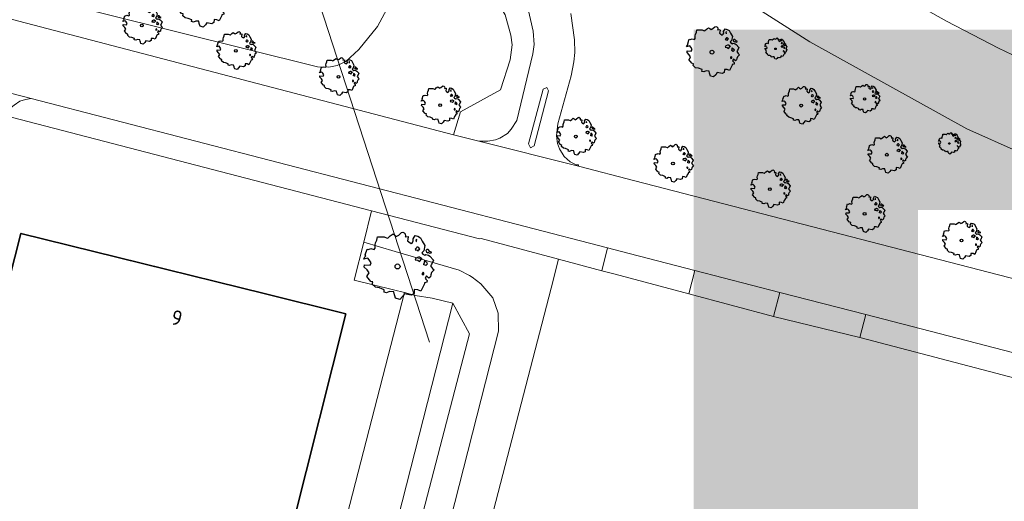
# Model space of a CAD drawing. Header units: metres. Extents: x 152391 to 157968, y 462336 to 467280.
# Tile 715 of 736: x 156822 to 156911, y 464955 to 464998. Entities that reach past the tile are written whole.
import ezdxf
from ezdxf.enums import TextEntityAlignment as Align

# ---------------------------------------------------------------- set-up
doc = ezdxf.new("R2010")
doc.units = ezdxf.units.M
doc.header["$LTSCALE"] = 0.75
doc.layers.get('0').update_dxf_attribs({"lineweight": 25})
for name, color, linetype, lineweight in [('B-GV-GR-BOOM-S', 252, 'Continuous', 25), ('B-WE-KW-KUNSTWERK_DUIKER-G', 5, 'Continuous', 18), ('B-WE-OG-BEBOUWING-GV', 6, 'Continuous', 35), ('B-WE-OG-BEBOUWING-T18', 1, 'Continuous', 18), ('B-WE-OG-TERREIN_CULTUURSCHEIDING-GV', 251, 'Continuous', 18), ('B-WE-OG-WATER-GV', 251, 'Continuous', 18), ('B-WE-OG-WATER_SLOOT-GV', 251, 'Continuous', 18), ('B-WE-VH-VERHARDING_ASFALT-GV', 251, 'Continuous', 18), ('B-WE-VH-VERHARDING_BETONSTRAATSTEEN-GV', 251, 'Continuous', 18), ('B-WE-VH-VERHARDING_TEGEL-GV', 251, 'Continuous', 18)]:
    doc.layers.add(name, color=color, linetype=linetype, lineweight=lineweight)
doc.layers.add('X-XX-AL-TEKENBLAD_HULPLIJN-G', color=7, linetype='Continuous', lineweight=18, plot=False)
doc.styles.add('ARIAL', font='arialbd.ttf')
doc.styles.add('NLCS-ISO-M750-T18', font='NLCS-ISO.ttf', dxfattribs={"height": 1.35})

# ---------------------------------------------------------------- blocks, each defined once
blk = doc.blocks.new('SGR-BOOM_0_10')
at = {"linetype": 'Continuous'}
for p, q in [((-0.205, 0.871), (-0.127, 0.926)), ((-0.127, 0.926), (-0.075, 0.889)), ((-0.075, 0.889), (-0.035, 0.852)), ((-0.035, 0.852), (0.037, 0.889)), ((0.037, 0.889), (0.115, 0.963)), ((0.115, 0.963), (0.148, 0.973)), ((0.148, 0.973), (0.187, 0.954)), ((0.187, 0.954), (0.22, 0.926)), ((0.22, 0.926), (0.226, 0.862)), ((-0.958, 0.206), (-0.932, 0.27)), ((-0.84, 0.233), (-0.958, 0.206)), ((-0.945, -0.016), (-0.938, 0.049)), ((-0.938, 0.049), (-0.781, 0.039)), ((-0.932, 0.27), (-0.899, 0.298)), ((-0.918, 0.326), (-0.86, 0.492)), ((-0.899, 0.298), (-0.918, 0.326)), ((-0.86, 0.492), (-0.82, 0.483)), ((-0.801, 0.187), (-0.84, 0.233)), ((-0.82, 0.483), (-0.755, 0.511)), ((-0.748, 0.104), (-0.801, 0.187)), ((-0.781, 0.039), (-0.748, 0.104)), ((-0.755, 0.511), (-0.663, 0.483)), ((-0.663, 0.483), (-0.631, 0.52)), ((-0.637, 0.612), (-0.624, 0.668)), ((-0.631, 0.52), (-0.637, 0.612)), ((-0.624, 0.668), (-0.591, 0.751)), ((-0.591, 0.751), (-0.572, 0.843)), ((-0.572, 0.843), (-0.375, 0.843)), ((-0.375, 0.843), (-0.29, 0.806)), ((-0.29, 0.806), (-0.264, 0.815)), ((-0.264, 0.815), (-0.205, 0.871)), ((0.226, 0.862), (0.213, 0.843)), ((0.213, 0.843), (0.298, 0.852)), ((0.305, 0.834), (0.285, 0.723)), ((0.285, 0.723), (0.318, 0.695)), ((0.298, 0.852), (0.305, 0.834)), ((0.318, 0.695), (0.39, 0.649)), ((0.39, 0.649), (0.423, 0.677)), ((0.423, 0.677), (0.449, 0.723)), ((0.442, 0.788), (0.501, 0.88)), ((0.449, 0.723), (0.442, 0.788)), ((0.501, 0.88), (0.573, 0.862)), ((0.527, 0.511), (0.501, 0.492)), ((0.501, 0.492), (0.521, 0.464)), ((0.521, 0.233), (0.501, 0.187)), ((0.501, 0.187), (0.58, 0.178)), ((0.547, 0.769), (0.521, 0.751)), ((0.521, 0.751), (0.534, 0.705)), ((0.521, 0.464), (0.553, 0.474)), ((0.593, 0.261), (0.521, 0.233)), ((0.547, 0.547), (0.527, 0.511)), ((0.534, 0.705), (0.54, 0.695)), ((0.54, 0.714), (0.547, 0.769)), ((0.58, 0.547), (0.547, 0.547)), ((0.553, 0.474), (0.58, 0.437)), ((0.573, 0.862), (0.652, 0.815)), ((0.606, 0.529), (0.58, 0.547)), ((0.58, 0.437), (0.606, 0.474)), ((0.58, 0.178), (0.625, 0.141)), ((0.625, 0.261), (0.593, 0.261)), ((0.632, 0.492), (0.606, 0.529)), ((0.606, 0.474), (0.632, 0.492)), ((0.684, 0.224), (0.625, 0.261)), ((0.625, 0.141), (0.678, 0.206)), ((0.652, 0.815), (0.704, 0.714)), ((0.678, 0.206), (0.697, 0.233)), ((0.743, 0.446), (0.691, 0.39)), ((0.691, 0.39), (0.717, 0.353)), ((0.704, 0.714), (0.776, 0.594)), ((0.717, 0.353), (0.776, 0.316)), ((0.756, 0.104), (0.737, 0.058)), ((0.806, 0.027), (0.737, 0.058)), ((0.776, 0.594), (0.743, 0.446)), ((0.763, 0.169), (0.756, 0.132)), ((0.756, 0.132), (0.756, 0.104)), ((0.802, 0.132), (0.763, 0.169)), ((0.776, 0.316), (0.809, 0.335)), ((0.828, 0.113), (0.802, 0.132)), ((0.806, 0.027), (0.848, 0.076)), ((0.828, 0.483), (0.809, 0.455)), ((0.809, 0.455), (0.822, 0.418)), ((0.809, 0.335), (0.881, 0.316)), ((0.822, 0.418), (0.861, 0.39)), ((0.867, 0.483), (0.828, 0.483)), ((0.848, 0.076), (0.828, 0.113)), ((0.861, 0.409), (0.92, 0.381)), ((0.861, 0.39), (0.867, 0.409)), ((0.913, 0.427), (0.867, 0.483)), ((0.881, 0.316), (0.92, 0.289)), ((0.972, 0.4), (0.913, 0.427)), ((0.92, 0.381), (0.972, 0.4)), ((0.92, 0.289), (1.018, 0.178)), ((0.966, 0.058), (0.939, 0.021)), ((0.939, 0.021), (0.992, -0.053)), ((1.018, 0.178), (0.966, 0.058)), ((-0.866, -0.099), (-0.945, -0.016)), ((-0.873, -0.284), (-0.84, -0.238)), ((-0.761, -0.423), (-0.873, -0.284)), ((-0.807, -0.182), (-0.866, -0.099)), ((-0.84, -0.238), (-0.807, -0.182)), ((-0.703, -0.441), (-0.761, -0.423)), ((-0.716, -0.506), (-0.703, -0.441)), ((-0.624, -0.589), (-0.716, -0.506)), ((-0.513, -0.608), (-0.624, -0.589)), ((-0.375, -0.663), (-0.513, -0.608)), ((-0.382, -0.728), (-0.375, -0.663)), ((-0.31, -0.746), (-0.382, -0.728)), ((-0.225, -0.709), (-0.31, -0.746)), ((-0.107, -0.718), (-0.225, -0.709)), ((-0.088, -0.802), (-0.107, -0.718)), ((-0.075, -0.839), (-0.088, -0.802)), ((-0.055, -0.903), (-0.075, -0.839)), ((0.141, -0.857), (0.063, -0.94)), ((0.2, -0.774), (0.141, -0.857)), ((0.383, -0.811), (0.2, -0.774)), ((0.468, -0.765), (0.383, -0.811)), ((0.475, -0.654), (0.468, -0.765)), ((0.58, -0.663), (0.475, -0.654)), ((0.665, -0.7), (0.58, -0.663)), ((0.724, -0.571), (0.665, -0.7)), ((0.724, -0.164), (0.697, -0.201)), ((0.697, -0.201), (0.704, -0.238)), ((0.71, -0.238), (0.75, -0.229)), ((0.75, -0.192), (0.724, -0.164)), ((0.763, -0.497), (0.724, -0.571)), ((0.75, -0.229), (0.75, -0.192)), ((0.769, -0.469), (0.763, -0.497)), ((0.835, -0.45), (0.769, -0.469)), ((0.822, -0.266), (0.782, -0.33)), ((0.782, -0.33), (0.802, -0.358)), ((0.802, -0.358), (0.841, -0.395)), ((0.887, -0.33), (0.822, -0.266)), ((0.841, -0.395), (0.835, -0.45)), ((0.933, -0.293), (0.887, -0.33)), ((0.946, -0.238), (0.933, -0.293)), ((0.966, -0.173), (0.946, -0.238)), ((1.038, -0.099), (0.966, -0.173)), ((0.992, -0.053), (1.038, -0.099)), ((0.063, -0.94), (-0.055, -0.903))]:
    blk.add_line(p, q, dxfattribs=at)
blk.add_circle((0, 0), 0.0711, dxfattribs=at)
blk = doc.blocks.new('SGR-BOOM_21_30')
at = {"linetype": 'Continuous'}
for p, q in [((-1.458, 0.858), (-1.342, 0.908)), ((-1.342, 0.908), (-1.179, 0.858)), ((-1.179, 0.858), (-1.121, 0.924)), ((-1.133, 1.088), (-1.109, 1.187)), ((-1.121, 0.924), (-1.133, 1.088)), ((-1.109, 1.187), (-1.051, 1.335)), ((-1.051, 1.335), (-1.016, 1.499)), ((-1.016, 1.499), (-0.668, 1.499)), ((-0.668, 1.499), (-0.516, 1.433)), ((-0.516, 1.433), (-0.47, 1.45)), ((-0.47, 1.45), (-0.365, 1.548)), ((-0.365, 1.548), (-0.226, 1.647)), ((-0.226, 1.647), (-0.133, 1.581)), ((-0.133, 1.581), (-0.063, 1.515)), ((-0.063, 1.515), (0.065, 1.581)), ((0.065, 1.581), (0.205, 1.712)), ((0.205, 1.712), (0.263, 1.729)), ((0.263, 1.729), (0.333, 1.696)), ((0.333, 1.696), (0.391, 1.647)), ((0.402, 1.532), (0.379, 1.499)), ((0.379, 1.499), (0.53, 1.515)), ((0.391, 1.647), (0.402, 1.532)), ((0.542, 1.483), (0.507, 1.285)), ((0.507, 1.285), (0.565, 1.236)), ((0.53, 1.515), (0.542, 1.483)), ((0.565, 1.236), (0.693, 1.154)), ((0.693, 1.154), (0.751, 1.203)), ((0.751, 1.203), (0.798, 1.285)), ((0.786, 1.4), (0.891, 1.565)), ((0.798, 1.285), (0.786, 1.4)), ((0.891, 1.565), (1.019, 1.532)), ((0.937, 0.908), (0.891, 0.875)), ((0.972, 1.368), (0.926, 1.335)), ((0.926, 1.335), (0.949, 1.253)), ((0.972, 0.973), (0.937, 0.908)), ((0.949, 1.253), (0.961, 1.236)), ((0.961, 1.269), (0.972, 1.368)), ((1.03, 0.973), (0.972, 0.973)), ((1.019, 1.532), (1.158, 1.45)), ((1.077, 0.94), (1.03, 0.973)), ((1.124, 0.875), (1.077, 0.94)), ((1.158, 1.45), (1.251, 1.269)), ((1.251, 1.269), (1.379, 1.055)), ((1.379, 1.055), (1.321, 0.793)), ((-1.703, 0.365), (-1.656, 0.48)), ((-1.493, 0.415), (-1.703, 0.365)), ((-1.679, -0.029), (-1.668, 0.086)), ((-1.668, 0.086), (-1.389, 0.07)), ((-1.656, 0.48), (-1.598, 0.53)), ((-1.633, 0.579), (-1.528, 0.875)), ((-1.598, 0.53), (-1.633, 0.579)), ((-1.528, 0.875), (-1.458, 0.858)), ((-1.423, 0.333), (-1.493, 0.415)), ((-1.33, 0.185), (-1.423, 0.333)), ((-1.389, 0.07), (-1.33, 0.185)), ((0.891, 0.875), (0.926, 0.825)), ((0.926, 0.415), (0.891, 0.333)), ((0.891, 0.333), (1.03, 0.316)), ((0.926, 0.825), (0.984, 0.842)), ((1.054, 0.464), (0.926, 0.415)), ((0.984, 0.842), (1.03, 0.776)), ((1.03, 0.776), (1.077, 0.842)), ((1.03, 0.316), (1.112, 0.251)), ((1.112, 0.464), (1.054, 0.464)), ((1.077, 0.842), (1.124, 0.875)), ((1.217, 0.398), (1.112, 0.464)), ((1.112, 0.251), (1.205, 0.365)), ((1.205, 0.365), (1.24, 0.415)), ((1.321, 0.793), (1.228, 0.694)), ((1.228, 0.694), (1.275, 0.628)), ((1.275, 0.628), (1.379, 0.563)), ((1.344, 0.185), (1.31, 0.103)), ((1.434, 0.049), (1.31, 0.103)), ((1.356, 0.3), (1.344, 0.234)), ((1.344, 0.234), (1.344, 0.185)), ((1.426, 0.234), (1.356, 0.3)), ((1.379, 0.563), (1.438, 0.595)), ((1.472, 0.201), (1.426, 0.234)), ((1.434, 0.049), (1.507, 0.136)), ((1.472, 0.858), (1.438, 0.809)), ((1.438, 0.809), (1.461, 0.743)), ((1.438, 0.595), (1.565, 0.563)), ((1.461, 0.743), (1.531, 0.694)), ((1.542, 0.858), (1.472, 0.858)), ((1.507, 0.136), (1.472, 0.201)), ((1.531, 0.727), (1.635, 0.678)), ((1.531, 0.694), (1.542, 0.727)), ((1.624, 0.76), (1.542, 0.858)), ((1.565, 0.563), (1.635, 0.513)), ((1.728, 0.71), (1.624, 0.76)), ((1.635, 0.678), (1.728, 0.71)), ((1.635, 0.513), (1.81, 0.316)), ((1.717, 0.103), (1.67, 0.037)), ((1.67, 0.037), (1.763, -0.094)), ((1.81, 0.316), (1.717, 0.103)), ((-1.54, -0.177), (-1.679, -0.029)), ((-1.551, -0.505), (-1.493, -0.423)), ((-1.354, -0.752), (-1.551, -0.505)), ((-1.435, -0.324), (-1.54, -0.177)), ((-1.493, -0.423), (-1.435, -0.324)), ((-1.249, -0.784), (-1.354, -0.752)), ((-1.272, -0.899), (-1.249, -0.784)), ((1.286, -0.292), (1.24, -0.357)), ((1.24, -0.357), (1.251, -0.423)), ((1.263, -0.423), (1.333, -0.407)), ((1.333, -0.341), (1.286, -0.292)), ((1.356, -0.883), (1.286, -1.014)), ((1.333, -0.407), (1.333, -0.341)), ((1.368, -0.834), (1.356, -0.883)), ((1.484, -0.801), (1.368, -0.834)), ((1.461, -0.472), (1.391, -0.587)), ((1.391, -0.587), (1.426, -0.637)), ((1.426, -0.637), (1.496, -0.702)), ((1.577, -0.587), (1.461, -0.472)), ((1.496, -0.702), (1.484, -0.801)), ((1.658, -0.522), (1.577, -0.587)), ((1.682, -0.423), (1.658, -0.522)), ((1.717, -0.308), (1.682, -0.423)), ((1.845, -0.177), (1.717, -0.308)), ((1.763, -0.094), (1.845, -0.177)), ((-1.109, -1.047), (-1.272, -0.899)), ((-0.912, -1.08), (-1.109, -1.047)), ((-0.668, -1.179), (-0.912, -1.08)), ((-0.679, -1.294), (-0.668, -1.179)), ((-0.551, -1.326), (-0.679, -1.294)), ((-0.4, -1.261), (-0.551, -1.326)), ((-0.191, -1.277), (-0.4, -1.261)), ((-0.156, -1.425), (-0.191, -1.277)), ((-0.133, -1.491), (-0.156, -1.425)), ((-0.098, -1.606), (-0.133, -1.491)), ((0.112, -1.671), (-0.098, -1.606)), ((0.251, -1.524), (0.112, -1.671)), ((0.356, -1.376), (0.251, -1.524)), ((0.682, -1.441), (0.356, -1.376)), ((0.833, -1.359), (0.682, -1.441)), ((0.844, -1.162), (0.833, -1.359)), ((1.03, -1.179), (0.844, -1.162)), ((1.182, -1.244), (1.03, -1.179)), ((1.286, -1.014), (1.182, -1.244))]:
    blk.add_line(p, q, dxfattribs=at)
blk.add_circle((0, 0), 0.126, dxfattribs=at)
blk = doc.blocks.new('SGR-BOOM_31_50')
at = {"linetype": 'Continuous'}
for p, q in [((-1.479, 1.582), (-1.402, 1.78)), ((-1.402, 1.78), (-1.355, 1.999)), ((-1.355, 1.999), (-0.89, 1.999)), ((-0.89, 1.999), (-0.688, 1.911)), ((-0.688, 1.911), (-0.626, 1.933)), ((-0.626, 1.933), (-0.487, 2.064)), ((-0.487, 2.064), (-0.301, 2.196)), ((-0.301, 2.196), (-0.177, 2.108)), ((-0.177, 2.108), (-0.084, 2.02)), ((-0.084, 2.02), (0.087, 2.108)), ((0.087, 2.108), (0.273, 2.283)), ((0.273, 2.283), (0.351, 2.305)), ((0.351, 2.305), (0.444, 2.261)), ((0.444, 2.261), (0.521, 2.196)), ((0.537, 2.042), (0.506, 1.999)), ((0.506, 1.999), (0.707, 2.02)), ((0.521, 2.196), (0.537, 2.042)), ((0.723, 1.977), (0.676, 1.714)), ((0.707, 2.02), (0.723, 1.977)), ((1.048, 1.867), (1.188, 2.086)), ((1.064, 1.714), (1.048, 1.867)), ((1.188, 2.086), (1.358, 2.042)), ((1.296, 1.823), (1.234, 1.78)), ((1.234, 1.78), (1.265, 1.67)), ((1.281, 1.692), (1.296, 1.823)), ((1.358, 2.042), (1.545, 1.933)), ((1.545, 1.933), (1.669, 1.692)), ((-2.177, 0.772), (-2.038, 1.166)), ((-2.038, 1.166), (-1.944, 1.144)), ((-1.944, 1.144), (-1.789, 1.21)), ((-1.789, 1.21), (-1.572, 1.144)), ((-1.572, 1.144), (-1.495, 1.232)), ((-1.51, 1.451), (-1.479, 1.582)), ((-1.495, 1.232), (-1.51, 1.451)), ((0.676, 1.714), (0.754, 1.648)), ((0.754, 1.648), (0.924, 1.539)), ((0.924, 1.539), (1.002, 1.604)), ((1.002, 1.604), (1.064, 1.714)), ((1.25, 1.21), (1.188, 1.166)), ((1.188, 1.166), (1.234, 1.101)), ((1.234, 1.101), (1.312, 1.122)), ((1.296, 1.298), (1.25, 1.21)), ((1.265, 1.67), (1.281, 1.648)), ((1.374, 1.298), (1.296, 1.298)), ((1.312, 1.122), (1.374, 1.035)), ((1.436, 1.254), (1.374, 1.298)), ((1.374, 1.035), (1.436, 1.122)), ((1.498, 1.166), (1.436, 1.254)), ((1.436, 1.122), (1.498, 1.166)), ((1.762, 1.057), (1.638, 0.925)), ((1.638, 0.925), (1.7, 0.838)), ((1.669, 1.692), (1.839, 1.407)), ((1.839, 1.407), (1.762, 1.057)), ((1.963, 1.144), (1.917, 1.079)), ((1.917, 1.079), (1.948, 0.991)), ((1.948, 0.991), (2.041, 0.925)), ((2.056, 1.144), (1.963, 1.144)), ((2.041, 0.969), (2.18, 0.903)), ((2.041, 0.925), (2.056, 0.969)), ((2.165, 1.013), (2.056, 1.144)), ((2.304, 0.947), (2.165, 1.013)), ((2.18, 0.903), (2.304, 0.947)), ((-2.27, 0.487), (-2.208, 0.641)), ((-1.991, 0.553), (-2.27, 0.487)), ((-2.239, -0.038), (-2.224, 0.115)), ((-2.224, 0.115), (-1.851, 0.093)), ((-2.208, 0.641), (-2.131, 0.706)), ((-2.131, 0.706), (-2.177, 0.772)), ((-1.898, 0.444), (-1.991, 0.553)), ((-1.774, 0.246), (-1.898, 0.444)), ((-1.851, 0.093), (-1.774, 0.246)), ((1.234, 0.553), (1.188, 0.444)), ((1.188, 0.444), (1.374, 0.422)), ((1.405, 0.619), (1.234, 0.553)), ((1.374, 0.422), (1.483, 0.334)), ((1.483, 0.619), (1.405, 0.619)), ((1.622, 0.531), (1.483, 0.619)), ((1.483, 0.334), (1.607, 0.487)), ((1.607, 0.487), (1.653, 0.553)), ((1.7, 0.838), (1.839, 0.75)), ((1.793, 0.246), (1.746, 0.137)), ((1.911, 0.065), (1.746, 0.137)), ((1.808, 0.4), (1.793, 0.312)), ((1.793, 0.312), (1.793, 0.246)), ((1.901, 0.312), (1.808, 0.4)), ((1.839, 0.75), (1.917, 0.794)), ((1.963, 0.268), (1.901, 0.312)), ((1.911, 0.065), (2.01, 0.181)), ((1.917, 0.794), (2.087, 0.75)), ((2.01, 0.181), (1.963, 0.268)), ((2.087, 0.75), (2.18, 0.684)), ((2.18, 0.684), (2.413, 0.422)), ((2.289, 0.137), (2.227, 0.049)), ((2.227, 0.049), (2.351, -0.126)), ((2.413, 0.422), (2.289, 0.137)), ((-2.053, -0.235), (-2.239, -0.038)), ((-2.069, -0.673), (-1.991, -0.564)), ((-1.805, -1.002), (-2.069, -0.673)), ((-1.913, -0.433), (-2.053, -0.235)), ((-1.991, -0.564), (-1.913, -0.433)), ((1.715, -0.389), (1.653, -0.476)), ((1.653, -0.476), (1.669, -0.564)), ((1.684, -0.564), (1.777, -0.542)), ((1.777, -0.454), (1.715, -0.389)), ((1.777, -0.542), (1.777, -0.454)), ((1.948, -0.63), (1.855, -0.783)), ((1.855, -0.783), (1.901, -0.849)), ((1.901, -0.849), (1.994, -0.936)), ((2.103, -0.783), (1.948, -0.63)), ((2.211, -0.695), (2.103, -0.783)), ((2.242, -0.564), (2.211, -0.695)), ((2.289, -0.411), (2.242, -0.564)), ((2.459, -0.235), (2.289, -0.411)), ((2.351, -0.126), (2.459, -0.235)), ((-1.665, -1.046), (-1.805, -1.002)), ((-1.696, -1.199), (-1.665, -1.046)), ((-1.479, -1.396), (-1.696, -1.199)), ((-1.216, -1.44), (-1.479, -1.396)), ((-0.89, -1.571), (-1.216, -1.44)), ((-0.906, -1.725), (-0.89, -1.571)), ((-0.735, -1.769), (-0.906, -1.725)), ((-0.533, -1.681), (-0.735, -1.769)), ((-0.254, -1.703), (-0.533, -1.681)), ((-0.208, -1.9), (-0.254, -1.703)), ((1.126, -1.55), (1.11, -1.812)), ((1.374, -1.571), (1.126, -1.55)), ((1.576, -1.659), (1.374, -1.571)), ((1.715, -1.352), (1.576, -1.659)), ((1.808, -1.177), (1.715, -1.352)), ((1.824, -1.112), (1.808, -1.177)), ((1.979, -1.068), (1.824, -1.112)), ((1.994, -0.936), (1.979, -1.068)), ((-0.177, -1.988), (-0.208, -1.9)), ((-0.13, -2.141), (-0.177, -1.988)), ((0.149, -2.229), (-0.13, -2.141)), ((0.335, -2.031), (0.149, -2.229)), ((0.475, -1.834), (0.335, -2.031)), ((0.909, -1.922), (0.475, -1.834)), ((1.11, -1.812), (0.909, -1.922))]:
    blk.add_line(p, q, dxfattribs=at)
blk.add_circle((0, 0), 0.169, dxfattribs=at)
blk = doc.blocks.new('SGR-BOOM_50_100')
at = {"linetype": 'Continuous'}
for p, q in [((-1.869, 2.373), (-1.807, 2.665)), ((-1.807, 2.665), (-1.187, 2.665)), ((-1.187, 2.665), (-0.918, 2.548)), ((-0.835, 2.577), (-0.649, 2.752)), ((-0.649, 2.752), (-0.401, 2.928)), ((-0.401, 2.928), (-0.236, 2.811)), ((-0.236, 2.811), (-0.112, 2.694)), ((-0.112, 2.694), (0.116, 2.811)), ((0.116, 2.811), (0.364, 3.044)), ((0.364, 3.044), (0.467, 3.074)), ((0.467, 3.074), (0.591, 3.015)), ((0.591, 3.015), (0.695, 2.928)), ((0.715, 2.723), (0.674, 2.665)), ((0.674, 2.665), (0.943, 2.694)), ((0.695, 2.928), (0.715, 2.723)), ((0.943, 2.694), (0.964, 2.636)), ((1.398, 2.49), (1.584, 2.782)), ((1.584, 2.782), (1.811, 2.723)), ((1.811, 2.723), (2.059, 2.577)), ((-2.014, 1.935), (-1.972, 2.11)), ((-1.993, 1.643), (-2.014, 1.935)), ((-1.972, 2.11), (-1.869, 2.373)), ((-0.918, 2.548), (-0.835, 2.577)), ((0.964, 2.636), (0.902, 2.285)), ((0.902, 2.285), (1.005, 2.198)), ((1.005, 2.198), (1.232, 2.052)), ((1.232, 2.052), (1.336, 2.139)), ((1.336, 2.139), (1.418, 2.285)), ((1.418, 2.285), (1.398, 2.49)), ((1.729, 2.431), (1.646, 2.373)), ((1.646, 2.373), (1.687, 2.227)), ((1.687, 2.227), (1.708, 2.198)), ((1.708, 2.256), (1.729, 2.431)), ((2.059, 2.577), (2.225, 2.256)), ((2.225, 2.256), (2.452, 1.876)), ((2.452, 1.876), (2.349, 1.409)), ((-2.944, 0.854), (-2.841, 0.942)), ((-2.903, 1.029), (-2.717, 1.555)), ((-2.841, 0.942), (-2.903, 1.029)), ((-2.717, 1.555), (-2.593, 1.526)), ((-2.593, 1.526), (-2.386, 1.613)), ((-2.386, 1.613), (-2.096, 1.526)), ((-2.096, 1.526), (-1.993, 1.643)), ((1.667, 1.613), (1.584, 1.555)), ((1.584, 1.555), (1.646, 1.467)), ((1.646, 1.467), (1.749, 1.497)), ((1.729, 1.73), (1.667, 1.613)), ((1.832, 1.73), (1.729, 1.73)), ((1.749, 1.497), (1.832, 1.38)), ((1.915, 1.672), (1.832, 1.73)), ((1.832, 1.38), (1.915, 1.497)), ((1.997, 1.555), (1.915, 1.672)), ((1.915, 1.497), (1.997, 1.555)), ((2.349, 1.409), (2.183, 1.234)), ((2.183, 1.234), (2.266, 1.117)), ((2.266, 1.117), (2.452, 1)), ((2.452, 1), (2.556, 1.059)), ((2.618, 1.526), (2.556, 1.438)), ((2.556, 1.438), (2.597, 1.321)), ((2.556, 1.059), (2.783, 1)), ((2.597, 1.321), (2.721, 1.234)), ((2.742, 1.526), (2.618, 1.526)), ((2.721, 1.292), (2.907, 1.205)), ((2.721, 1.234), (2.742, 1.292)), ((2.886, 1.351), (2.742, 1.526)), ((2.783, 1), (2.907, 0.913)), ((3.072, 1.263), (2.886, 1.351)), ((2.907, 1.205), (3.072, 1.263)), ((2.907, 0.913), (3.217, 0.562)), ((-3.027, 0.65), (-2.944, 0.854)), ((-2.655, 0.737), (-3.027, 0.65)), ((-2.985, -0.051), (-2.965, 0.153)), ((-2.965, 0.153), (-2.469, 0.124)), ((-2.531, 0.591), (-2.655, 0.737)), ((-2.365, 0.329), (-2.531, 0.591)), ((-2.469, 0.124), (-2.365, 0.329)), ((1.646, 0.737), (1.584, 0.591)), ((1.584, 0.591), (1.832, 0.562)), ((1.873, 0.825), (1.646, 0.737)), ((1.832, 0.562), (1.977, 0.445)), ((1.977, 0.825), (1.873, 0.825)), ((2.163, 0.708), (1.977, 0.825)), ((1.977, 0.445), (2.142, 0.65)), ((2.142, 0.65), (2.204, 0.737)), ((2.39, 0.329), (2.328, 0.183)), ((2.549, 0.087), (2.328, 0.183)), ((2.411, 0.533), (2.39, 0.416)), ((2.39, 0.416), (2.39, 0.329)), ((2.535, 0.416), (2.411, 0.533)), ((2.618, 0.358), (2.535, 0.416)), ((2.549, 0.087), (2.68, 0.241)), ((2.68, 0.241), (2.618, 0.358)), ((3.052, 0.183), (2.969, 0.066)), ((2.969, 0.066), (3.135, -0.168)), ((3.217, 0.562), (3.052, 0.183)), ((-2.737, -0.314), (-2.985, -0.051)), ((-2.758, -0.898), (-2.655, -0.752)), ((-2.551, -0.577), (-2.737, -0.314)), ((-2.655, -0.752), (-2.551, -0.577)), ((2.287, -0.518), (2.204, -0.635)), ((2.204, -0.635), (2.225, -0.752)), ((2.245, -0.752), (2.37, -0.723)), ((2.37, -0.606), (2.287, -0.518)), ((2.37, -0.723), (2.37, -0.606)), ((2.597, -0.84), (2.473, -1.044)), ((2.804, -1.044), (2.597, -0.84)), ((2.99, -0.752), (2.948, -0.927)), ((3.052, -0.548), (2.99, -0.752)), ((3.279, -0.314), (3.052, -0.548)), ((3.135, -0.168), (3.279, -0.314)), ((-2.407, -1.336), (-2.758, -0.898)), ((-2.22, -1.394), (-2.407, -1.336)), ((-2.262, -1.599), (-2.22, -1.394)), ((-1.972, -1.862), (-2.262, -1.599)), ((2.411, -1.57), (2.287, -1.803)), ((2.432, -1.482), (2.411, -1.57)), ((2.638, -1.424), (2.432, -1.482)), ((2.473, -1.044), (2.535, -1.132)), ((2.535, -1.132), (2.659, -1.248)), ((2.659, -1.248), (2.638, -1.424)), ((2.948, -0.927), (2.804, -1.044)), ((-1.621, -1.92), (-1.972, -1.862)), ((-1.187, -2.095), (-1.621, -1.92)), ((-1.207, -2.3), (-1.187, -2.095)), ((-0.98, -2.358), (-1.207, -2.3)), ((-0.711, -2.241), (-0.98, -2.358)), ((-0.339, -2.271), (-0.711, -2.241)), ((-0.277, -2.533), (-0.339, -2.271)), ((-0.236, -2.65), (-0.277, -2.533)), ((-0.174, -2.855), (-0.236, -2.65)), ((0.633, -2.446), (0.447, -2.709)), ((1.212, -2.563), (0.633, -2.446)), ((1.48, -2.417), (1.212, -2.563)), ((1.501, -2.066), (1.48, -2.417)), ((1.832, -2.095), (1.501, -2.066)), ((2.101, -2.212), (1.832, -2.095)), ((2.287, -1.803), (2.101, -2.212)), ((0.199, -2.971), (-0.174, -2.855)), ((0.447, -2.709), (0.199, -2.971))]:
    blk.add_line(p, q, dxfattribs=at)
blk.add_circle((0, 0), 0.225, dxfattribs=at)
blk = doc.blocks.new('SGR-BOOM_DIAMETER_ONBEKEND')
at = {"linetype": 'Continuous'}
for p, q in [((-0.85, 0.816), (-0.832, 0.89)), ((-0.832, 0.89), (-0.788, 1.001)), ((-0.788, 1.001), (-0.762, 1.124)), ((-0.762, 1.124), (-0.501, 1.124)), ((-0.501, 1.124), (-0.387, 1.075)), ((-0.387, 1.075), (-0.352, 1.087)), ((-0.352, 1.087), (-0.274, 1.161)), ((-0.274, 1.161), (-0.169, 1.235)), ((-0.169, 1.235), (-0.099, 1.186)), ((-0.099, 1.186), (-0.047, 1.137)), ((-0.047, 1.137), (0.049, 1.186)), ((0.049, 1.186), (0.154, 1.284)), ((0.154, 1.284), (0.197, 1.297)), ((0.197, 1.297), (0.25, 1.272)), ((0.25, 1.272), (0.293, 1.235)), ((0.302, 1.149), (0.284, 1.124)), ((0.284, 1.124), (0.398, 1.137)), ((0.293, 1.235), (0.302, 1.149)), ((0.407, 1.112), (0.38, 0.964)), ((0.38, 0.964), (0.424, 0.927)), ((0.398, 1.137), (0.407, 1.112)), ((0.424, 0.927), (0.52, 0.865)), ((0.52, 0.865), (0.564, 0.902)), ((0.564, 0.902), (0.598, 0.964)), ((0.59, 1.05), (0.668, 1.173)), ((0.598, 0.964), (0.59, 1.05)), ((0.668, 1.173), (0.764, 1.149)), ((0.729, 1.026), (0.694, 1.001)), ((0.694, 1.001), (0.712, 0.939)), ((0.712, 0.939), (0.721, 0.927)), ((0.721, 0.952), (0.729, 1.026)), ((0.764, 1.149), (0.869, 1.087)), ((0.869, 1.087), (0.939, 0.952)), ((0.939, 0.952), (1.035, 0.792)), ((-1.277, 0.274), (-1.242, 0.36)), ((-1.12, 0.311), (-1.277, 0.274)), ((-1.259, -0.022), (-1.251, 0.065)), ((-1.251, 0.065), (-1.041, 0.052)), ((-1.242, 0.36), (-1.198, 0.397)), ((-1.225, 0.434), (-1.146, 0.656)), ((-1.198, 0.397), (-1.225, 0.434)), ((-1.146, 0.656), (-1.094, 0.644)), ((-1.068, 0.249), (-1.12, 0.311)), ((-1.094, 0.644), (-1.007, 0.681)), ((-0.998, 0.139), (-1.068, 0.249)), ((-1.041, 0.052), (-0.998, 0.139)), ((-1.007, 0.681), (-0.884, 0.644)), ((-0.884, 0.644), (-0.841, 0.693)), ((-0.841, 0.693), (-0.85, 0.816)), ((0.703, 0.681), (0.668, 0.656)), ((0.668, 0.656), (0.694, 0.619)), ((0.694, 0.311), (0.668, 0.249)), ((0.668, 0.249), (0.773, 0.237)), ((0.694, 0.619), (0.738, 0.631)), ((0.79, 0.348), (0.694, 0.311)), ((0.729, 0.73), (0.703, 0.681)), ((0.773, 0.73), (0.729, 0.73)), ((0.738, 0.631), (0.773, 0.582)), ((0.808, 0.705), (0.773, 0.73)), ((0.773, 0.582), (0.808, 0.631)), ((0.773, 0.237), (0.834, 0.188)), ((0.834, 0.348), (0.79, 0.348)), ((0.843, 0.656), (0.808, 0.705)), ((0.808, 0.631), (0.843, 0.656)), ((0.912, 0.299), (0.834, 0.348)), ((0.834, 0.188), (0.904, 0.274)), ((0.904, 0.274), (0.93, 0.311)), ((0.991, 0.594), (0.921, 0.521)), ((0.921, 0.521), (0.956, 0.471)), ((0.956, 0.471), (1.035, 0.422)), ((1.008, 0.139), (0.982, 0.077)), ((1.075, 0.037), (0.982, 0.077)), ((1.035, 0.792), (0.991, 0.594)), ((1.017, 0.225), (1.008, 0.176)), ((1.008, 0.176), (1.008, 0.139)), ((1.069, 0.176), (1.017, 0.225)), ((1.035, 0.422), (1.078, 0.447)), ((1.104, 0.151), (1.069, 0.176)), ((1.075, 0.037), (1.13, 0.102)), ((1.104, 0.644), (1.078, 0.607)), ((1.078, 0.607), (1.096, 0.557)), ((1.078, 0.447), (1.174, 0.422)), ((1.096, 0.557), (1.148, 0.521)), ((1.157, 0.644), (1.104, 0.644)), ((1.13, 0.102), (1.104, 0.151)), ((1.148, 0.545), (1.226, 0.508)), ((1.148, 0.521), (1.157, 0.545)), ((1.218, 0.57), (1.157, 0.644)), ((1.174, 0.422), (1.226, 0.385)), ((1.296, 0.533), (1.218, 0.57)), ((1.226, 0.508), (1.296, 0.533)), ((1.226, 0.385), (1.357, 0.237)), ((1.287, 0.077), (1.253, 0.028)), ((1.253, 0.028), (1.322, -0.071)), ((1.357, 0.237), (1.287, 0.077)), ((-1.155, -0.132), (-1.259, -0.022)), ((-1.164, -0.379), (-1.12, -0.317)), ((-1.015, -0.564), (-1.164, -0.379)), ((-1.076, -0.243), (-1.155, -0.132)), ((-1.12, -0.317), (-1.076, -0.243)), ((-0.937, -0.588), (-1.015, -0.564)), ((-0.954, -0.675), (-0.937, -0.588)), ((-0.832, -0.785), (-0.954, -0.675)), ((-0.684, -0.81), (-0.832, -0.785)), ((-0.501, -0.884), (-0.684, -0.81)), ((0.633, -0.872), (0.625, -1.019)), ((0.773, -0.884), (0.633, -0.872)), ((0.965, -0.761), (0.886, -0.933)), ((0.965, -0.219), (0.93, -0.268)), ((0.93, -0.268), (0.939, -0.317)), ((0.947, -0.317), (1, -0.305)), ((1, -0.256), (0.965, -0.219)), ((1.017, -0.662), (0.965, -0.761)), ((1, -0.305), (1, -0.256)), ((1.026, -0.625), (1.017, -0.662)), ((1.113, -0.601), (1.026, -0.625)), ((1.096, -0.354), (1.043, -0.44)), ((1.043, -0.44), (1.069, -0.477)), ((1.069, -0.477), (1.122, -0.527)), ((1.183, -0.44), (1.096, -0.354)), ((1.122, -0.527), (1.113, -0.601)), ((1.244, -0.391), (1.183, -0.44)), ((1.261, -0.317), (1.244, -0.391)), ((1.287, -0.231), (1.261, -0.317)), ((1.383, -0.132), (1.287, -0.231)), ((1.322, -0.071), (1.383, -0.132)), ((-0.509, -0.97), (-0.501, -0.884)), ((-0.413, -0.995), (-0.509, -0.97)), ((-0.3, -0.946), (-0.413, -0.995)), ((-0.143, -0.958), (-0.3, -0.946)), ((-0.117, -1.069), (-0.143, -0.958)), ((-0.099, -1.118), (-0.117, -1.069)), ((-0.073, -1.204), (-0.099, -1.118)), ((0.084, -1.254), (-0.073, -1.204)), ((0.188, -1.143), (0.084, -1.254)), ((0.267, -1.032), (0.188, -1.143)), ((0.511, -1.081), (0.267, -1.032)), ((0.625, -1.019), (0.511, -1.081)), ((0.886, -0.933), (0.773, -0.884))]:
    blk.add_line(p, q, dxfattribs=at)
blk.add_circle((0, 0), 0.0948, dxfattribs=at)

msp = doc.modelspace()

# ---------------------------------------------------------------- linework, layer by layer
at = {"layer": 'B-WE-KW-KUNSTWERK_DUIKER-G'}
msp.add_lwpolyline([(156848.987, 465001.053), (156859.24, 464969.484)], dxfattribs=at)
at = {"layer": 'B-WE-OG-BEBOUWING-GV'}
msp.add_lwpolyline([(156844.415, 464973.832), (156822.581, 464979.241), (156806.639, 464916.433), (156796.256, 464919.093), (156796.188, 464918.828), (156796.015, 464918.151), (156794.421, 464911.929), (156790.727, 464897.505), (156829.922, 464887.367), (156837.155, 464915.347), (156837.496, 464915.261), (156848.187, 464957.867), (156851.738, 464972.018)], close=True, dxfattribs=at)
at = {"layer": 'B-WE-OG-TERREIN_CULTUURSCHEIDING-GV'}
for points in [[(156921.556, 464982.344), (156907.472, 464988.62), (156893.392, 464996.429), (156887.78, 465000), (156879.619, 465005.405), (156870.282, 465012.517), (156862.167, 465019.531), (156852.729, 465028.447), (156846.826, 465034.804), (156838.279, 465044.993), (156832.488, 465052.441), (156830.281, 465055.374), (156825.914, 465061.178), (156815.356, 465075.551), (156790.075, 465110.959), (156776.44, 465130.787), (156761.165, 465153.42), (156750.096, 465170.676)], [(156763.249, 465163.193), (156777.799, 465141.155), (156790.785, 465122.181), (156803.227, 465104.425), (156813.918, 465089.392), (156826.119, 465072.586), (156835.918, 465059.549), (156838.052, 465056.711), (156844.417, 465048.925), (156849.753, 465042.633), (156854.258, 465037.591), (156859.948, 465031.819), (156865.48, 465026.524), (156874.355, 465018.872), (156883.886, 465011.474), (156895.285, 465003.902), (156902.587, 464999.998), (156902.713, 464999.93), (156905.646, 464998.279), (156910.316, 464995.865), (156921.616, 464990.481)], [(156739.879, 465159.63), (156759.76, 465129.296), (156788.794, 465087.649), (156802.948, 465067.799), (156821.007, 465043.233), (156834.625, 465026.724), (156842.496, 465018.264), (156848.86, 465011.868), (156855.083, 465006.569), (156856.071, 465005.409), (156856.675, 465004.577), (156856.864, 465003.911), (156856.845, 465003.207), (156855.835, 465000.133), (156854.58, 464997.8), (156852.921, 464995.744), (156851.754, 464994.676), (156850.964, 464994.298), (156850.205, 464994.145), (156849.201, 464994.172), (156811.068, 465003.695)], [(156815.851, 465000), (156861.401, 464988.087), (156862.019, 464990.14), (156865.635, 464992.128), (156866.504, 464994.817), (156866.681, 464996.163), (156866.547, 464997.013), (156866.041, 464998.85), (156865.49, 464999.738), (156865.239, 465000), (156864.784, 465000.493), (156856.331, 465007.478), (156848.766, 465014.459), (156841.765, 465021.197), (156832.178, 465032.1), (156820.722, 465046.427)], [(156871.942, 464998.973), (156872.276, 464996.613), (156872.286, 464995.471), (156872.207, 464994.632), (156871.956, 464993.374), (156870.777, 464989.078), (156870.64, 464988.002), (156870.724, 464987.289), (156870.906, 464986.824), (156871.339, 464986.134), (156871.884, 464985.648), (156872.417, 464985.392), (156872.626, 464985.392), (156872.626, 464985.268), (156877.692, 464983.959), (156946.536, 464966.165)], [(156862.928, 464946.428), (156870.169, 464974.321), (156870.842, 464976.913), (156863.879, 464978.766), (156863.752, 464978.745), (156854.058, 464981.263), (156853.35, 464978.443), (156856.178, 464977.615), (156861.924, 464975.932), (156862.837, 464975.453), (156863.085, 464975.322), (156863.852, 464974.717), (156864.942, 464973.449), (156865.413, 464972.066), (156865.448, 464970.462), (156843.925, 464886.076)]]:
    msp.add_lwpolyline(points, dxfattribs=at)
at = {"layer": 'B-WE-OG-WATER-GV'}
msp.add_lwpolyline([(156824.995, 464883.151), (156824.974, 464883.068), (156825.049, 464883.053), (156828.586, 464882.2), (156842.733, 464878.453), (156839.023, 464885.498), (156861.333, 464972.963), (156859.498, 464973.434), (156857.964, 464973.675), (156856.999, 464973.918), (156850.408, 464948.305), (156844.193, 464922.947), (156835.843, 464889.904)], close=True, dxfattribs=at)
at = {"layer": 'B-WE-OG-WATER_SLOOT-GV'}
msp.add_lwpolyline([(156811.068, 465003.695), (156849.201, 464994.172), (156850.205, 464994.145), (156850.964, 464994.298), (156851.754, 464994.676), (156852.921, 464995.744), (156854.58, 464997.8), (156855.835, 465000.133), (156856.845, 465003.207), (156856.864, 465003.911), (156856.675, 465004.577), (156856.071, 465005.409), (156855.083, 465006.569), (156848.86, 465011.868), (156842.496, 465018.264), (156834.625, 465026.724), (156821.007, 465043.233)], dxfattribs=at)
for points in [[(156856.999, 464973.918), (156857.964, 464973.675), (156859.498, 464973.434), (156861.333, 464972.963), (156862.854, 464970.227), (156840.743, 464885.312), (156844.355, 464879.119), (156845.408, 464883.259), (156843.925, 464886.076), (156865.448, 464970.462), (156865.413, 464972.066), (156864.942, 464973.449), (156863.852, 464974.717), (156863.085, 464975.322), (156862.837, 464975.453), (156861.924, 464975.932), (156856.178, 464977.615), (156853.35, 464978.443), (156852.499, 464975.053), (156856.025, 464974.164)], [(156844.096, 464878.092), (156844.974, 464877.859), (156846.121, 464877.555), (156844.759, 464878.427), (156844.355, 464879.119), (156840.743, 464885.312), (156862.854, 464970.227), (156861.333, 464972.963), (156839.023, 464885.498), (156842.733, 464878.453)]]:
    msp.add_lwpolyline(points, close=True, dxfattribs=at)
at = {"layer": 'B-WE-VH-VERHARDING_ASFALT-GV'}
for points in [[(156750.096, 465170.676), (156761.165, 465153.42), (156776.44, 465130.787), (156790.075, 465110.959), (156815.356, 465075.551), (156825.914, 465061.178), (156830.281, 465055.374), (156832.488, 465052.441), (156838.279, 465044.993), (156846.826, 465034.804), (156852.729, 465028.447), (156862.167, 465019.531), (156870.282, 465012.517), (156879.619, 465005.405), (156887.78, 465000), (156893.392, 464996.429), (156907.472, 464988.62), (156921.556, 464982.344)], [(156921.616, 464990.481), (156910.316, 464995.865), (156905.646, 464998.279), (156902.713, 464999.93), (156902.587, 464999.998), (156895.285, 465003.902), (156883.886, 465011.474), (156874.355, 465018.872), (156865.48, 465026.524), (156859.948, 465031.819), (156854.258, 465037.591), (156849.753, 465042.633), (156844.417, 465048.925), (156838.052, 465056.711), (156835.918, 465059.549), (156826.119, 465072.586), (156813.918, 465089.392), (156803.227, 465104.425), (156790.785, 465122.181), (156777.799, 465141.155), (156763.249, 465163.193)], [(156872.626, 464985.268), (156863.671, 464987.517), (156861.401, 464988.087), (156815.851, 465000), (156810.476, 465001.399), (156786.115, 465007.742), (156778.677, 465009.555), (156778.218, 465007.756), (156777.52, 465005.143), (156777.047, 465003.307), (156790.371, 465000), (156810.543, 464994.69), (156812.807, 464994.103), (156823.501, 464991.327), (156875.239, 464977.941), (156876.357, 464977.652), (156883.069, 464975.916), (156890.682, 464973.946), (156898.415, 464971.945), (156956.965, 464956.797), (156962.076, 464955.475), (156965.034, 464954.657)], [(156984.739, 464954.78), (156981.005, 464956.705), (156977.257, 464958.059), (156973.344, 464959.18), (156968.016, 464960.6), (156946.536, 464966.165), (156877.692, 464983.959), (156872.626, 464985.268)]]:
    msp.add_lwpolyline(points, dxfattribs=at)
at = {"layer": 'B-WE-VH-VERHARDING_BETONSTRAATSTEEN-GV'}
for points in [[(156812.807, 464994.103), (156813.502, 464993.639), (156814.157, 464992.706), (156814.474, 464991.507), (156821.009, 464989.844), (156821.445, 464990.314), (156821.983, 464990.757), (156822.481, 464991.095), (156822.981, 464991.247), (156823.501, 464991.327)], [(156869.916, 464992.041), (156869.772, 464992.334), (156869.443, 464992.184), (156868.122, 464987.28), (156868.319, 464986.919), (156868.636, 464987.094)], [(156883.069, 464975.916), (156876.357, 464977.652), (156875.239, 464977.941), (156874.707, 464975.885), (156875.916, 464975.563), (156882.523, 464973.805)], [(156890.122, 464971.783), (156897.881, 464969.881), (156898.415, 464971.945), (156890.682, 464973.946)]]:
    msp.add_lwpolyline(points, close=True, dxfattribs=at)
at = {"layer": 'B-WE-VH-VERHARDING_TEGEL-GV'}
for points in [[(156866.041, 464998.85), (156866.547, 464997.013), (156866.681, 464996.163), (156866.504, 464994.817), (156865.635, 464992.128), (156862.019, 464990.14), (156861.401, 464988.087), (156863.671, 464987.517), (156864.481, 464987.523), (156865.174, 464987.627), (156865.57, 464987.769), (156866.241, 464988.202), (156866.591, 464988.598), (156867.079, 464989.379), (156868.523, 464995.355), (156868.646, 464996.184), (156868.56, 464997.395), (156868.078, 464999.487)], [(156868.078, 464999.487), (156868.56, 464997.395), (156868.646, 464996.184), (156868.523, 464995.355), (156867.079, 464989.379), (156866.591, 464988.598), (156866.241, 464988.202), (156865.57, 464987.769), (156865.174, 464987.627), (156864.481, 464987.523), (156863.671, 464987.517), (156872.626, 464985.268), (156872.626, 464985.392), (156872.417, 464985.392), (156871.884, 464985.648), (156871.339, 464986.134), (156870.906, 464986.824), (156870.724, 464987.289), (156870.64, 464988.002), (156870.777, 464989.078), (156871.956, 464993.374), (156872.207, 464994.632), (156872.286, 464995.471), (156872.276, 464996.613), (156871.942, 464998.973)]]:
    msp.add_lwpolyline(points, dxfattribs=at)
for points in [[(156869.916, 464992.041), (156868.636, 464987.094), (156868.319, 464986.919), (156868.122, 464987.28), (156869.443, 464992.184), (156869.772, 464992.334)], [(156863.879, 464978.766), (156870.842, 464976.913), (156874.707, 464975.885), (156875.239, 464977.941), (156823.501, 464991.327), (156822.981, 464991.247), (156822.481, 464991.095), (156821.983, 464990.757), (156821.445, 464990.314), (156821.009, 464989.844), (156854.058, 464981.263), (156863.752, 464978.745)], [(156882.523, 464973.805), (156890.122, 464971.783), (156890.682, 464973.946), (156883.069, 464975.916)], [(156897.881, 464969.881), (156956.38, 464954.537), (156956.965, 464956.797), (156898.415, 464971.945)]]:
    msp.add_lwpolyline(points, close=True, dxfattribs=at)

# ---------------------------------------------------------------- block references
at = {"layer": 'B-GV-GR-BOOM-S', "transparency": 33554559}
for name, p in [('SGR-BOOM_31_50', (156838.799, 464999.97)), ('SGR-BOOM_21_30', (156833.438, 464997.896)), ('SGR-BOOM_31_50', (156884.6, 464995.5)), ('SGR-BOOM_21_30', (156841.864, 464995.617)), ('SGR-BOOM_0_10', (156890.3, 464995.8)), ('SGR-BOOM_21_30', (156851.087, 464993.288)), ('SGR-BOOM_21_30', (156860.216, 464990.74)), ('SGR-BOOM_DIAMETER_ONBEKEND', (156898.3, 464991.3)), ('SGR-BOOM_21_30', (156892.6, 464990.7)), ('SGR-BOOM_21_30', (156872.38, 464987.922)), ('SGR-BOOM_21_30', (156900.3, 464986.3)), ('SGR-BOOM_0_10', (156905.9, 464987.3)), ('SGR-BOOM_21_30', (156881.1, 464985.5)), ('SGR-BOOM_21_30', (156889.8, 464983.2)), ('SGR-BOOM_21_30', (156898.3, 464981)), ('SGR-BOOM_21_30', (156907, 464978.6)), ('SGR-BOOM_50_100', (156856.38, 464976.269))]:
    msp.add_blockref(name, p, dxfattribs=at)

# ---------------------------------------------------------------- texts
at = {"layer": 'B-WE-OG-BEBOUWING-T18', "style": 'NLCS-ISO-M750-T18'}
msp.add_text('9', height=1.35, rotation=346.1, dxfattribs=at).set_placement((156836.574, 464971.653), align=Align.MIDDLE)
at = {"layer": 'X-XX-AL-TEKENBLAD_HULPLIJN-G', "style": 'ARIAL'}
msp.add_text('F', height=100, dxfattribs=at).set_placement((156873.614, 464897.519))

doc.saveas('drawing.dxf')
